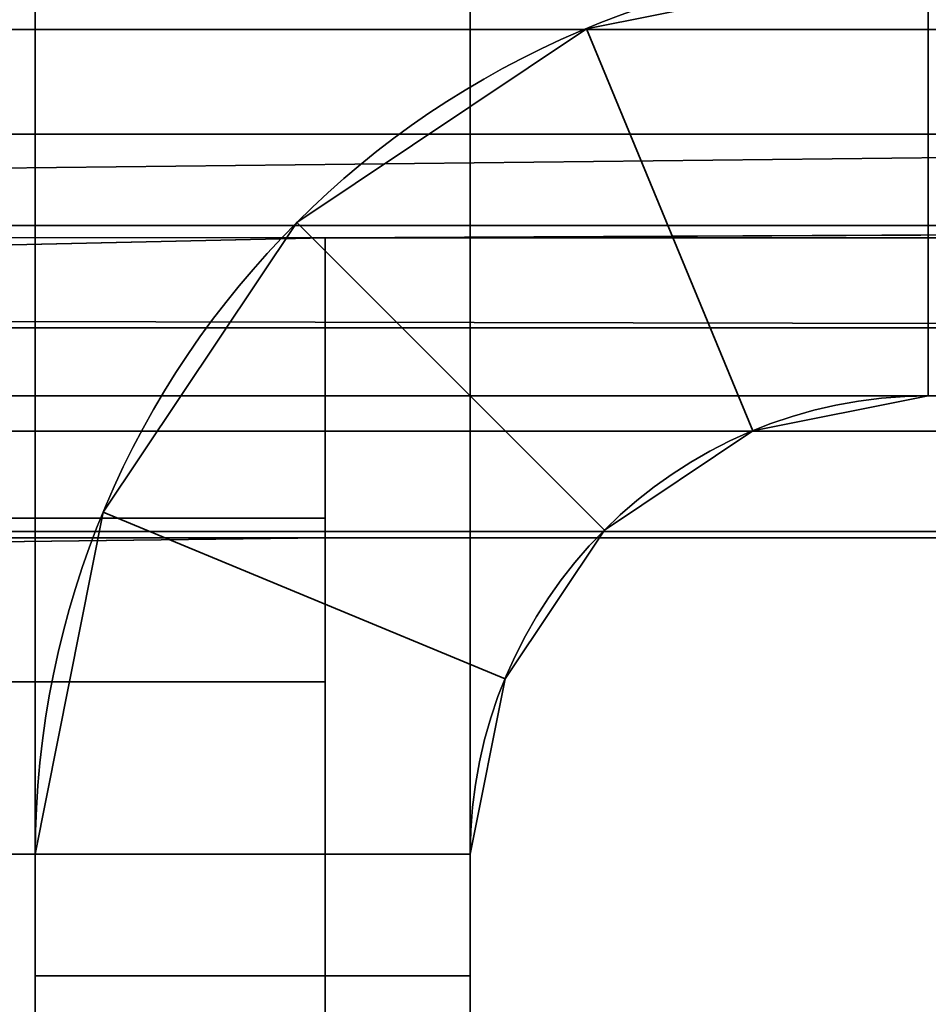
# Model space of a CAD drawing. Header units: millimetres. Extents: x -503 to 6703, y -110 to 249.
# Tile 880 of 1056: x 3401.45 to 3404.58, y 12.9 to 16.3. Entities that reach past the tile are written whole.
import ezdxf

# ---------------------------------------------------------------- set-up
doc = ezdxf.new("R2010")
doc.units = ezdxf.units.MM
doc.layers.add('151', color=7, linetype='Continuous', true_color=0xffffff)

# ---------------------------------------------------------------- blocks, each defined once
blk = doc.blocks.new('UG_SURFACE_003')
at = {"layer": '151', "color": 252, "linetype": 'Continuous', "lineweight": 35}
for points in [[(3602.5, -9.3, 2212.25), (3602.5, 230.4, 2212.25), (2397.5, 230.4, 2212.25), (2397.5, -9.3, 2212.25)], [(2547.4999, -9.3, 2062.2499), (2547.4999, 230.4, 2062.2499), (3452.5001, 230.4, 2062.2499), (3452.5001, -9.3, 2062.2499)]]:
    blk.add_3dface(points, dxfattribs=at)
blk = doc.blocks.new('UG_SURFACE_281')
at = {"layer": '151', "color": 41, "linetype": 'Continuous', "lineweight": 35}
for points in [[(3396.6501, 11.15, -5.75), (3396.6501, 229.15, -5.75), (3408.5, 229.15, -5.75), (3408.5, 203.3, -5.75)], [(3396.6501, 11.15, -5.75), (3408.5, 203.3, -5.75), (3401, 19.5, -5.75)]]:
    blk.add_3dface(points, dxfattribs=at)
blk = doc.blocks.new('UG_SURFACE_286')
at = {"layer": '151', "color": 252, "linetype": 'Continuous', "lineweight": 35}
for points in [[(2585.5, -26.22, 2021.75), (3414.5, -26.22, 2021.75), (3414.5, 62.62, 2021.75), (2585.5, 62.62, 2021.75)], [(2586.9999, -26.22, 2020.2501), (2586.9999, 62.62, 2020.2501), (3413.0001, 62.62, 2020.2501), (3413.0001, -26.22, 2020.2501)]]:
    blk.add_3dface(points, dxfattribs=at)
blk = doc.blocks.new('UG_SURFACE_304')
at = {"layer": '151', "color": 252, "linetype": 'Continuous', "lineweight": 35}
for points in [[(3360.6999, 15.9021, 2019.3479), (3411.9999, 15.9021, 2019.3479), (3411.9999, 16.9013, 2020.0155), (3360.6999, 16.9013, 2020.0155)], [(3360.6999, 16.5, 2011.8301), (3411.9999, 16.5, 2011.8301), (3411.9999, 16.2628, 2010.6447), (3360.6999, 16.2628, 2010.6447)], [(3360.6999, 16.2628, 2010.6447), (3411.9999, 16.2628, 2010.6447), (3411.9999, 15.5876, 2009.6419), (3360.6999, 15.5876, 2009.6419)], [(3411.9999, 15.9021, 2019.3479), (3360.6999, 15.9021, 2019.3479), (3360.6999, 15.3376, 2018.5719)], [(3360.6999, 15.3376, 2018.5719), (3411.9999, 15.2345, 2018.3487), (3411.9999, 15.9021, 2019.3479)], [(3360.6999, 15.5876, 2009.6419), (3411.9999, 15.5876, 2009.6419), (3402.4999, 15.5451, 2009.6006)], [(3402.4999, 15.5451, 2009.6006), (3360.6999, 14.5785, 2008.9762), (3360.6999, 15.5876, 2009.6419)], [(3411.9999, 15.5876, 2009.6419), (3411.9999, 15.5451, 2009.6006), (3402.4999, 15.5451, 2009.6006)], [(3402.4999, 15.5451, 2009.6006), (3402.4999, 14.5785, 2008.9762), (3360.6999, 14.5785, 2008.9762)], [(3402.4999, 14.5785, 2008.9762), (3402.4999, 15.5451, 2009.6006), (3402.4999, 14.5102, 2010.6864), (3402.4999, 14.0143, 2010.366)], [(3402.4999, 14.5102, 2010.6864), (3402.4999, 15.5451, 2009.6006), (3411.9999, 15.5451, 2009.6006), (3411.9999, 14.5102, 2010.6864)], [(3360.6999, 15.3376, 2018.5719), (3358.2001, 15.3376, 2018.5719), (3358.2001, 15.2345, 2018.3487), (3411.9999, 15.2345, 2018.3487)], [(3411.9999, 15.2345, 2018.3487), (3358.2001, 15.2345, 2018.3487), (3358.2001, 15, 2017.17), (3411.9999, 15, 2017.17)], [(3344.3, 15, 2015.1505), (3360.6999, 15, 2015.1505), (3411.9999, 15, 2017.17), (3358.2001, 15, 2017.17)], [(3360.6999, 15, 2015.1505), (3360.6999, 15, 2011.8301), (3411.9999, 15, 2011.8301), (3411.9999, 15, 2017.17)], [(3360.6999, 14.8783, 2011.2219), (3411.9999, 14.8783, 2011.2219), (3411.9999, 15, 2011.8301), (3360.6999, 15, 2011.8301)], [(3360.6999, 14.532, 2010.7076), (3411.9999, 14.532, 2010.7076), (3411.9999, 14.8783, 2011.2219), (3360.6999, 14.8783, 2011.2219)], [(3360.6999, 13.42, 2008.75), (3360.6999, 14.5785, 2008.9762), (3402.4999, 14.5785, 2008.9762), (3402.4999, 13.42, 2008.75)], [(3402.4999, 13.42, 2008.75), (3402.4999, 14.5785, 2008.9762), (3402.4999, 14.0143, 2010.366), (3402.4999, 13.42, 2010.2501)], [(3402.4999, 14.5102, 2010.6864), (3360.6999, 14.532, 2010.7076), (3360.6999, 14.0143, 2010.366)], [(3402.4999, 14.5102, 2010.6864), (3411.9999, 14.5102, 2010.6864), (3411.9999, 14.532, 2010.7076), (3360.6999, 14.532, 2010.7076)], [(3360.6999, 14.0143, 2010.366), (3402.4999, 14.0143, 2010.366), (3402.4999, 14.5102, 2010.6864)], [(3402.4999, 14.0143, 2010.366), (3360.6999, 14.0143, 2010.366), (3360.6999, 13.42, 2010.2501), (3402.4999, 13.42, 2010.2501)], [(3360.6999, 13, 2008.75), (3360.6999, 13.42, 2008.75), (3402.4999, 13.42, 2008.75), (3402.4999, 9.5, 2008.75)], [(3360.6999, 13.42, 2010.2501), (3360.6999, 13, 2010.2501), (3398, 5, 2010.2501), (3402.4999, 9.5, 2010.2501)], [(3402.4999, 9.5, 2010.2501), (3402.4999, 13.42, 2010.2501), (3360.6999, 13.42, 2010.2501)], [(3402.4999, 13.42, 2010.2501), (3402.4999, 9.5, 2010.2501), (3402.4999, 9.5, 2008.75), (3402.4999, 13.42, 2008.75)], [(2653.1999, 13, 2008.75), (2655.7, 13, 2008.75), (3402.4999, 9.5, 2008.75), (3398, 5, 2008.75)], [(2807.6334, 13, 2008.75), (3402.4999, 9.5, 2008.75), (2655.7, 13, 2008.75)], [(3402.4999, 9.5, 2008.75), (2807.6334, 13, 2008.75), (2810.1332, 13, 2008.75)], [(3402.4999, 9.5, 2008.75), (2810.1332, 13, 2008.75), (2821.5334, 13, 2008.75)], [(3402.4999, 9.5, 2008.75), (2821.5334, 13, 2008.75), (2824.0333, 13, 2008.75)], [(2824.0333, 13, 2008.75), (3175.9667, 13, 2008.75), (3402.4999, 9.5, 2008.75)], [(3402.4999, 9.5, 2008.75), (3175.9667, 13, 2008.75), (3178.4666, 13, 2008.75)], [(3402.4999, 9.5, 2008.75), (3178.4666, 13, 2008.75), (3189.8668, 13, 2008.75)], [(3402.4999, 9.5, 2008.75), (3189.8668, 13, 2008.75), (3192.3666, 13, 2008.75)], [(3192.3666, 13, 2008.75), (3344.3, 13, 2008.75), (3402.4999, 9.5, 2008.75)], [(3402.4999, 9.5, 2008.75), (3344.3, 13, 2008.75), (3346.8001, 13, 2008.75)], [(3346.8001, 13, 2008.75), (3358.2001, 13, 2008.75), (3402.4999, 9.5, 2008.75)], [(3358.2001, 13, 2008.75), (3360.6999, 13, 2008.75), (3402.4999, 9.5, 2008.75)]]:
    blk.add_3dface(points, dxfattribs=at)
blk = doc.blocks.new('UG_SURFACE_305')
at = {"layer": '151', "color": 252, "linetype": 'Continuous', "lineweight": 35}
for points in [[(3403.0001, 18, 62.55), (3403.0001, 13, 62.55), (3401.5, 13, 62.55), (3401.5, 18, 62.55)], [(3403.0001, 13, 73.95), (3403.0001, 18, 73.95), (3401.5, 18, 73.95), (3401.5, 13, 73.95)], [(3403.0001, 18, 1933.9499), (3401.5, 18, 1933.9499), (3401.5, 13, 1933.9499), (3403.0001, 13, 1933.9499)], [(3401.5, 18, 1922.55), (3403.0001, 18, 1922.55), (3403.0001, 13, 1922.55), (3401.5, 13, 1922.55)], [(3403.0001, 18, 1623.95), (3401.5, 18, 1623.95), (3401.5, 13, 1623.95), (3403.0001, 13, 1623.95)], [(3403.0001, 18, 1612.55), (3403.0001, 13, 1612.55), (3401.5, 13, 1612.55), (3401.5, 18, 1612.55)], [(3403.0001, 13, 1313.9499), (3403.0001, 18, 1313.9499), (3401.5, 18, 1313.9499), (3401.5, 13, 1313.9499)], [(3403.0001, 18, 1302.55), (3403.0001, 13, 1302.55), (3401.5, 13, 1302.55), (3401.5, 18, 1302.55)], [(3403.0001, 18, 1003.95), (3401.5, 18, 1003.95), (3401.5, 13, 1003.95), (3403.0001, 13, 1003.95)], [(3403.0001, 18, 992.55), (3403.0001, 13, 992.55), (3401.5, 13, 992.55), (3401.5, 18, 992.55)], [(3403.0001, 13, 693.95), (3403.0001, 18, 693.95), (3401.5, 18, 693.95), (3401.5, 13, 693.95)], [(3403.0001, 18, 682.55), (3403.0001, 13, 682.55), (3401.5, 13, 682.55), (3401.5, 18, 682.55)], [(3403.0001, 18, 372.55), (3403.0001, 13, 372.55), (3401.5, 13, 372.55), (3401.5, 18, 372.55)], [(3401.5, 13, 73.95), (3401.5, 18, 62.55), (3401.5, 13, 62.55)], [(3401.5, 13, 73.95), (3401.5, 18, 73.95), (3401.5, 18, 62.55)], [(3401.5, 13, 383.95), (3401.5, 18, 372.55), (3401.5, 13, 372.55)], [(3401.5, 13, 383.95), (3401.5, 18, 383.95), (3401.5, 18, 372.55)], [(3401.5, 13, 693.95), (3401.5, 18, 682.55), (3401.5, 13, 682.55)], [(3401.5, 13, 693.95), (3401.5, 18, 693.95), (3401.5, 18, 682.55)], [(3401.5, 13, 1003.95), (3401.5, 18, 992.55), (3401.5, 13, 992.55)], [(3401.5, 13, 1003.95), (3401.5, 18, 1003.95), (3401.5, 18, 992.55)], [(3401.5, 13, 1313.9499), (3401.5, 18, 1313.9499), (3401.5, 18, 1302.55), (3401.5, 13, 1302.55)], [(3401.5, 13, 1623.95), (3401.5, 18, 1612.55), (3401.5, 13, 1612.55)], [(3401.5, 13, 1623.95), (3401.5, 18, 1623.95), (3401.5, 18, 1612.55)], [(3401.5, 13, 1933.9499), (3401.5, 18, 1933.9499), (3401.5, 18, 1922.55), (3401.5, 13, 1922.55)], [(3403.0001, 18, 383.95), (3401.5, 18, 383.95), (3401.5, 13, 383.95), (3403.0001, 13, 383.95)], [(3403.0001, 13, 1922.55), (3403.0001, 18, 1933.9499), (3403.0001, 13, 1933.9499)], [(3403.0001, 13, 1922.55), (3403.0001, 18, 1922.55), (3403.0001, 18, 1933.9499)], [(3403.0001, 13, 682.55), (3403.0001, 18, 682.55), (3403.0001, 18, 693.95), (3403.0001, 13, 693.95)], [(3403.0001, 13, 1612.55), (3403.0001, 18, 1623.95), (3403.0001, 13, 1623.95)], [(3403.0001, 13, 1612.55), (3403.0001, 18, 1612.55), (3403.0001, 18, 1623.95)], [(3403.0001, 13, 372.55), (3403.0001, 18, 383.95), (3403.0001, 13, 383.95)], [(3403.0001, 13, 372.55), (3403.0001, 18, 372.55), (3403.0001, 18, 383.95)], [(3403.0001, 13, 1302.55), (3403.0001, 18, 1313.9499), (3403.0001, 13, 1313.9499)], [(3403.0001, 13, 1302.55), (3403.0001, 18, 1302.55), (3403.0001, 18, 1313.9499)], [(3403.0001, 13, 62.55), (3403.0001, 18, 73.95), (3403.0001, 13, 73.95)], [(3403.0001, 13, 62.55), (3403.0001, 18, 62.55), (3403.0001, 18, 73.95)], [(3403.0001, 13, 992.55), (3403.0001, 18, 992.55), (3403.0001, 18, 1003.95), (3403.0001, 13, 1003.95)], [(3404.5801, 16.5, 2006.2499), (3403.4014, 16.2655, 2006.2499), (3403.9752, 14.8797, 2006.2499), (3404.5801, 15, 2006.2499)], [(3404.5801, 16.5, 2006.2499), (3404.5801, 16.5, 1936.45), (3403.4014, 16.2655, 1936.45), (3403.4014, 16.2655, 2006.2499)], [(3404.5801, 15, -5.75), (3403.9752, 14.8797, -5.75), (3403.4014, 16.2655, -5.75), (3404.5801, 16.5, -5.75)], [(3404.5801, 16.5, 60.05), (3404.5801, 16.5, -5.75), (3403.4014, 16.2655, -5.75), (3403.4014, 16.2655, 60.05)], [(3404.5801, 16.5, 60.05), (3403.4014, 16.2655, 60.05), (3403.9752, 14.8797, 60.05), (3404.5801, 15, 60.05)], [(3404.5801, 15, 1936.45), (3403.9752, 14.8797, 1936.45), (3403.4014, 16.2655, 1936.45), (3404.5801, 16.5, 1936.45)], [(3404.5801, 16.5, 1920.05), (3403.4014, 16.2655, 1920.05), (3403.9752, 14.8797, 1920.05), (3404.5801, 15, 1920.05)], [(3404.5801, 16.5, 1920.05), (3404.5801, 16.5, 1626.4499), (3403.4014, 16.2655, 1626.4499), (3403.4014, 16.2655, 1920.05)], [(3404.5801, 15, 1626.4499), (3403.9752, 14.8797, 1626.4499), (3403.4014, 16.2655, 1626.4499), (3404.5801, 16.5, 1626.4499)], [(3404.5801, 16.5, 1610.05), (3403.4014, 16.2655, 1610.05), (3403.9752, 14.8797, 1610.05), (3404.5801, 15, 1610.05)], [(3404.5801, 16.5, 1610.05), (3404.5801, 16.5, 1316.45), (3403.4014, 16.2655, 1316.45), (3403.4014, 16.2655, 1610.05)], [(3404.5801, 15, 1316.45), (3403.9752, 14.8797, 1316.45), (3403.4014, 16.2655, 1316.45), (3404.5801, 16.5, 1316.45)], [(3404.5801, 16.5, 1300.05), (3403.4014, 16.2655, 1300.05), (3403.9752, 14.8797, 1300.05), (3404.5801, 15, 1300.05)], [(3404.5801, 16.5, 1300.05), (3404.5801, 16.5, 1006.4501), (3403.4014, 16.2655, 1006.4501), (3403.4014, 16.2655, 1300.05)], [(3404.5801, 15, 1006.4501), (3403.9752, 14.8797, 1006.4501), (3403.4014, 16.2655, 1006.4501), (3404.5801, 16.5, 1006.4501)], [(3404.5801, 16.5, 990.05), (3403.4014, 16.2655, 990.05), (3403.9752, 14.8797, 990.05), (3404.5801, 15, 990.05)], [(3404.5801, 16.5, 990.05), (3404.5801, 16.5, 696.45), (3403.4014, 16.2655, 696.45), (3403.4014, 16.2655, 990.05)], [(3404.5801, 15, 696.45), (3403.9752, 14.8797, 696.45), (3403.4014, 16.2655, 696.45), (3404.5801, 16.5, 696.45)], [(3404.5801, 16.5, 680.05), (3403.4014, 16.2655, 680.05), (3403.9752, 14.8797, 680.05), (3404.5801, 15, 680.05)], [(3404.5801, 16.5, 680.05), (3404.5801, 16.5, 386.45), (3403.4014, 16.2655, 386.45), (3403.4014, 16.2655, 680.05)], [(3404.5801, 15, 386.45), (3403.9752, 14.8797, 386.45), (3403.4014, 16.2655, 386.45), (3404.5801, 16.5, 386.45)], [(3404.5801, 16.5, 370.05), (3404.5801, 16.5, 76.45), (3403.4014, 16.2655, 76.45), (3403.4014, 16.2655, 370.05)], [(3404.5801, 15, 76.45), (3403.9752, 14.8797, 76.45), (3403.4014, 16.2655, 76.45), (3404.5801, 16.5, 76.45)], [(3404.5801, 16.5, 370.05), (3403.4014, 16.2655, 370.05), (3403.9752, 14.8797, 370.05), (3404.5801, 15, 370.05)], [(3403.4014, 16.2655, 2006.2499), (3402.4022, 15.5979, 2006.2499), (3403.4629, 14.5372, 2006.2499), (3403.9752, 14.8797, 2006.2499)], [(3403.4014, 16.2655, 2006.2499), (3403.4014, 16.2655, 1936.45), (3402.4022, 15.5979, 1936.45), (3402.4022, 15.5979, 2006.2499)], [(3403.9752, 14.8797, -5.75), (3403.4629, 14.5372, -5.75), (3402.4022, 15.5979, -5.75), (3403.4014, 16.2655, -5.75)], [(3403.4014, 16.2655, 60.05), (3403.4014, 16.2655, -5.75), (3402.4022, 15.5979, -5.75), (3402.4022, 15.5979, 60.05)], [(3403.4014, 16.2655, 60.05), (3402.4022, 15.5979, 60.05), (3403.4629, 14.5372, 60.05), (3403.9752, 14.8797, 60.05)], [(3403.9752, 14.8797, 1936.45), (3403.4629, 14.5372, 1936.45), (3402.4022, 15.5979, 1936.45), (3403.4014, 16.2655, 1936.45)], [(3403.4014, 16.2655, 1920.05), (3402.4022, 15.5979, 1920.05), (3403.4629, 14.5372, 1920.05), (3403.9752, 14.8797, 1920.05)], [(3403.4014, 16.2655, 1920.05), (3403.4014, 16.2655, 1626.4499), (3402.4022, 15.5979, 1626.4499), (3402.4022, 15.5979, 1920.05)], [(3403.9752, 14.8797, 1626.4499), (3403.4629, 14.5372, 1626.4499), (3402.4022, 15.5979, 1626.4499), (3403.4014, 16.2655, 1626.4499)], [(3403.4014, 16.2655, 1610.05), (3402.4022, 15.5979, 1610.05), (3403.4629, 14.5372, 1610.05), (3403.9752, 14.8797, 1610.05)], [(3403.4014, 16.2655, 1610.05), (3403.4014, 16.2655, 1316.45), (3402.4022, 15.5979, 1316.45), (3402.4022, 15.5979, 1610.05)], [(3403.9752, 14.8797, 1316.45), (3403.4629, 14.5372, 1316.45), (3402.4022, 15.5979, 1316.45), (3403.4014, 16.2655, 1316.45)], [(3403.4014, 16.2655, 1300.05), (3402.4022, 15.5979, 1300.05), (3403.4629, 14.5372, 1300.05), (3403.9752, 14.8797, 1300.05)], [(3403.4014, 16.2655, 1300.05), (3403.4014, 16.2655, 1006.4501), (3402.4022, 15.5979, 1006.4501), (3402.4022, 15.5979, 1300.05)], [(3403.9752, 14.8797, 1006.4501), (3403.4629, 14.5372, 1006.4501), (3402.4022, 15.5979, 1006.4501), (3403.4014, 16.2655, 1006.4501)], [(3403.4014, 16.2655, 990.05), (3402.4022, 15.5979, 990.05), (3403.4629, 14.5372, 990.05), (3403.9752, 14.8797, 990.05)], [(3403.4014, 16.2655, 990.05), (3403.4014, 16.2655, 696.45), (3402.4022, 15.5979, 696.45), (3402.4022, 15.5979, 990.05)], [(3403.9752, 14.8797, 696.45), (3403.4629, 14.5372, 696.45), (3402.4022, 15.5979, 696.45), (3403.4014, 16.2655, 696.45)], [(3403.4014, 16.2655, 680.05), (3402.4022, 15.5979, 680.05), (3403.4629, 14.5372, 680.05), (3403.9752, 14.8797, 680.05)], [(3403.4014, 16.2655, 680.05), (3403.4014, 16.2655, 386.45), (3402.4022, 15.5979, 386.45), (3402.4022, 15.5979, 680.05)], [(3403.9752, 14.8797, 386.45), (3403.4629, 14.5372, 386.45), (3402.4022, 15.5979, 386.45), (3403.4014, 16.2655, 386.45)], [(3403.4014, 16.2655, 370.05), (3403.4014, 16.2655, 76.45), (3402.4022, 15.5979, 76.45), (3402.4022, 15.5979, 370.05)], [(3403.9752, 14.8797, 76.45), (3403.4629, 14.5372, 76.45), (3402.4022, 15.5979, 76.45), (3403.4014, 16.2655, 76.45)], [(3403.4014, 16.2655, 370.05), (3402.4022, 15.5979, 370.05), (3403.4629, 14.5372, 370.05), (3403.9752, 14.8797, 370.05)], [(3403.1203, 14.0246, 2006.2499), (3403.4629, 14.5372, 2006.2499), (3402.4022, 15.5979, 2006.2499), (3401.7344, 14.5987, 2006.2499)], [(3402.4022, 15.5979, 2006.2499), (3402.4022, 15.5979, 1936.45), (3401.7344, 14.5987, 1936.45), (3401.7344, 14.5987, 2006.2499)], [(3401.7344, 14.5987, -5.75), (3402.4022, 15.5979, -5.75), (3403.4629, 14.5372, -5.75), (3403.1203, 14.0246, -5.75)], [(3402.4022, 15.5979, 60.05), (3402.4022, 15.5979, -5.75), (3401.7344, 14.5987, -5.75), (3401.7344, 14.5987, 60.05)], [(3403.1203, 14.0246, 60.05), (3403.4629, 14.5372, 60.05), (3402.4022, 15.5979, 60.05), (3401.7344, 14.5987, 60.05)], [(3401.7344, 14.5987, 1936.45), (3402.4022, 15.5979, 1936.45), (3403.4629, 14.5372, 1936.45), (3403.1203, 14.0246, 1936.45)], [(3403.1203, 14.0246, 1920.05), (3403.4629, 14.5372, 1920.05), (3402.4022, 15.5979, 1920.05), (3401.7344, 14.5987, 1920.05)], [(3402.4022, 15.5979, 1920.05), (3402.4022, 15.5979, 1626.4499), (3401.7344, 14.5987, 1626.4499), (3401.7344, 14.5987, 1920.05)], [(3401.7344, 14.5987, 1626.4499), (3402.4022, 15.5979, 1626.4499), (3403.4629, 14.5372, 1626.4499), (3403.1203, 14.0246, 1626.4499)], [(3403.1203, 14.0246, 1610.05), (3403.4629, 14.5372, 1610.05), (3402.4022, 15.5979, 1610.05), (3401.7344, 14.5987, 1610.05)], [(3402.4022, 15.5979, 1610.05), (3402.4022, 15.5979, 1316.45), (3401.7344, 14.5987, 1316.45), (3401.7344, 14.5987, 1610.05)], [(3401.7344, 14.5987, 1316.45), (3402.4022, 15.5979, 1316.45), (3403.4629, 14.5372, 1316.45), (3403.1203, 14.0246, 1316.45)], [(3403.1203, 14.0246, 1300.05), (3403.4629, 14.5372, 1300.05), (3402.4022, 15.5979, 1300.05), (3401.7344, 14.5987, 1300.05)], [(3402.4022, 15.5979, 1300.05), (3402.4022, 15.5979, 1006.4501), (3401.7344, 14.5987, 1006.4501), (3401.7344, 14.5987, 1300.05)], [(3401.7344, 14.5987, 1006.4501), (3402.4022, 15.5979, 1006.4501), (3403.4629, 14.5372, 1006.4501), (3403.1203, 14.0246, 1006.4501)], [(3403.1203, 14.0246, 990.05), (3403.4629, 14.5372, 990.05), (3402.4022, 15.5979, 990.05), (3401.7344, 14.5987, 990.05)], [(3402.4022, 15.5979, 990.05), (3402.4022, 15.5979, 696.45), (3401.7344, 14.5987, 696.45), (3401.7344, 14.5987, 990.05)], [(3401.7344, 14.5987, 696.45), (3402.4022, 15.5979, 696.45), (3403.4629, 14.5372, 696.45), (3403.1203, 14.0246, 696.45)], [(3403.1203, 14.0246, 680.05), (3403.4629, 14.5372, 680.05), (3402.4022, 15.5979, 680.05), (3401.7344, 14.5987, 680.05)], [(3402.4022, 15.5979, 680.05), (3402.4022, 15.5979, 386.45), (3401.7344, 14.5987, 386.45), (3401.7344, 14.5987, 680.05)], [(3401.7344, 14.5987, 386.45), (3402.4022, 15.5979, 386.45), (3403.4629, 14.5372, 386.45), (3403.1203, 14.0246, 386.45)], [(3402.4022, 15.5979, 370.05), (3402.4022, 15.5979, 76.45), (3401.7344, 14.5987, 76.45), (3401.7344, 14.5987, 370.05)], [(3401.7344, 14.5987, 76.45), (3402.4022, 15.5979, 76.45), (3403.4629, 14.5372, 76.45), (3403.1203, 14.0246, 76.45)], [(3403.1203, 14.0246, 370.05), (3403.4629, 14.5372, 370.05), (3402.4022, 15.5979, 370.05), (3401.7344, 14.5987, 370.05)], [(3403.9752, 14.8797, 2006.2499), (3403.9752, 14.8797, 1936.45), (3404.5801, 15, 1936.45), (3404.5801, 15, 2006.2499)], [(3403.9752, 14.8797, 60.05), (3403.9752, 14.8797, -5.75), (3404.5801, 15, -5.75), (3404.5801, 15, 60.05)], [(3403.9752, 14.8797, 1920.05), (3403.9752, 14.8797, 1626.4499), (3404.5801, 15, 1626.4499), (3404.5801, 15, 1920.05)], [(3403.9752, 14.8797, 1610.05), (3403.9752, 14.8797, 1316.45), (3404.5801, 15, 1316.45), (3404.5801, 15, 1610.05)], [(3403.9752, 14.8797, 1300.05), (3403.9752, 14.8797, 1006.4501), (3404.5801, 15, 1006.4501), (3404.5801, 15, 1300.05)], [(3403.9752, 14.8797, 990.05), (3403.9752, 14.8797, 696.45), (3404.5801, 15, 696.45), (3404.5801, 15, 990.05)], [(3403.9752, 14.8797, 680.05), (3403.9752, 14.8797, 386.45), (3404.5801, 15, 386.45), (3404.5801, 15, 680.05)], [(3403.9752, 14.8797, 370.05), (3403.9752, 14.8797, 76.45), (3404.5801, 15, 76.45), (3404.5801, 15, 370.05)], [(3403.4629, 14.5372, 2006.2499), (3403.4629, 14.5372, 1936.45), (3403.9752, 14.8797, 1936.45), (3403.9752, 14.8797, 2006.2499)], [(3403.4629, 14.5372, 60.05), (3403.4629, 14.5372, -5.75), (3403.9752, 14.8797, -5.75), (3403.9752, 14.8797, 60.05)], [(3403.4629, 14.5372, 1920.05), (3403.4629, 14.5372, 1626.4499), (3403.9752, 14.8797, 1626.4499), (3403.9752, 14.8797, 1920.05)], [(3403.4629, 14.5372, 1610.05), (3403.4629, 14.5372, 1316.45), (3403.9752, 14.8797, 1316.45), (3403.9752, 14.8797, 1610.05)], [(3403.4629, 14.5372, 1300.05), (3403.4629, 14.5372, 1006.4501), (3403.9752, 14.8797, 1006.4501), (3403.9752, 14.8797, 1300.05)], [(3403.4629, 14.5372, 990.05), (3403.4629, 14.5372, 696.45), (3403.9752, 14.8797, 696.45), (3403.9752, 14.8797, 990.05)], [(3403.4629, 14.5372, 680.05), (3403.4629, 14.5372, 386.45), (3403.9752, 14.8797, 386.45), (3403.9752, 14.8797, 680.05)], [(3403.4629, 14.5372, 370.05), (3403.4629, 14.5372, 76.45), (3403.9752, 14.8797, 76.45), (3403.9752, 14.8797, 370.05)], [(3403.0001, 13.42, 2006.2499), (3403.1203, 14.0246, 2006.2499), (3401.7344, 14.5987, 2006.2499), (3401.5, 13.42, 2006.2499)], [(3401.7344, 14.5987, 2006.2499), (3401.7344, 14.5987, 1936.45), (3401.5, 13.42, 1936.45), (3401.5, 13.42, 2006.2499)], [(3401.5, 13.42, -5.75), (3401.7344, 14.5987, -5.75), (3403.1203, 14.0246, -5.75), (3403.0001, 13.42, -5.75)], [(3401.7344, 14.5987, 60.05), (3401.7344, 14.5987, -5.75), (3401.5, 13.42, -5.75), (3401.5, 13.42, 60.05)], [(3403.0001, 13.42, 60.05), (3403.1203, 14.0246, 60.05), (3401.7344, 14.5987, 60.05), (3401.5, 13.42, 60.05)], [(3401.5, 13.42, 1936.45), (3401.7344, 14.5987, 1936.45), (3403.1203, 14.0246, 1936.45), (3403.0001, 13.42, 1936.45)], [(3403.0001, 13.42, 1920.05), (3403.1203, 14.0246, 1920.05), (3401.7344, 14.5987, 1920.05), (3401.5, 13.42, 1920.05)], [(3401.7344, 14.5987, 1920.05), (3401.7344, 14.5987, 1626.4499), (3401.5, 13.42, 1626.4499), (3401.5, 13.42, 1920.05)], [(3401.5, 13.42, 1626.4499), (3401.7344, 14.5987, 1626.4499), (3403.1203, 14.0246, 1626.4499), (3403.0001, 13.42, 1626.4499)], [(3403.0001, 13.42, 1610.05), (3403.1203, 14.0246, 1610.05), (3401.7344, 14.5987, 1610.05), (3401.5, 13.42, 1610.05)], [(3401.7344, 14.5987, 1610.05), (3401.7344, 14.5987, 1316.45), (3401.5, 13.42, 1316.45), (3401.5, 13.42, 1610.05)], [(3401.5, 13.42, 1316.45), (3401.7344, 14.5987, 1316.45), (3403.1203, 14.0246, 1316.45), (3403.0001, 13.42, 1316.45)], [(3403.0001, 13.42, 1300.05), (3403.1203, 14.0246, 1300.05), (3401.7344, 14.5987, 1300.05), (3401.5, 13.42, 1300.05)], [(3401.7344, 14.5987, 1300.05), (3401.7344, 14.5987, 1006.4501), (3401.5, 13.42, 1006.4501), (3401.5, 13.42, 1300.05)], [(3401.5, 13.42, 1006.4501), (3401.7344, 14.5987, 1006.4501), (3403.1203, 14.0246, 1006.4501), (3403.0001, 13.42, 1006.4501)], [(3403.0001, 13.42, 990.05), (3403.1203, 14.0246, 990.05), (3401.7344, 14.5987, 990.05), (3401.5, 13.42, 990.05)], [(3401.7344, 14.5987, 990.05), (3401.7344, 14.5987, 696.45), (3401.5, 13.42, 696.45), (3401.5, 13.42, 990.05)], [(3401.5, 13.42, 696.45), (3401.7344, 14.5987, 696.45), (3403.1203, 14.0246, 696.45), (3403.0001, 13.42, 696.45)], [(3403.0001, 13.42, 680.05), (3403.1203, 14.0246, 680.05), (3401.7344, 14.5987, 680.05), (3401.5, 13.42, 680.05)], [(3401.7344, 14.5987, 680.05), (3401.7344, 14.5987, 386.45), (3401.5, 13.42, 386.45), (3401.5, 13.42, 680.05)], [(3401.5, 13.42, 386.45), (3401.7344, 14.5987, 386.45), (3403.1203, 14.0246, 386.45), (3403.0001, 13.42, 386.45)], [(3401.7344, 14.5987, 370.05), (3401.7344, 14.5987, 76.45), (3401.5, 13.42, 76.45), (3401.5, 13.42, 370.05)], [(3401.5, 13.42, 76.45), (3401.7344, 14.5987, 76.45), (3403.1203, 14.0246, 76.45), (3403.0001, 13.42, 76.45)], [(3403.0001, 13.42, 370.05), (3403.1203, 14.0246, 370.05), (3401.7344, 14.5987, 370.05), (3401.5, 13.42, 370.05)], [(3403.1203, 14.0246, 2006.2499), (3403.1203, 14.0246, 1936.45), (3403.4629, 14.5372, 1936.45), (3403.4629, 14.5372, 2006.2499)], [(3403.1203, 14.0246, 60.05), (3403.1203, 14.0246, -5.75), (3403.4629, 14.5372, -5.75), (3403.4629, 14.5372, 60.05)], [(3403.1203, 14.0246, 1920.05), (3403.1203, 14.0246, 1626.4499), (3403.4629, 14.5372, 1626.4499), (3403.4629, 14.5372, 1920.05)], [(3403.1203, 14.0246, 1610.05), (3403.1203, 14.0246, 1316.45), (3403.4629, 14.5372, 1316.45), (3403.4629, 14.5372, 1610.05)], [(3403.1203, 14.0246, 1300.05), (3403.1203, 14.0246, 1006.4501), (3403.4629, 14.5372, 1006.4501), (3403.4629, 14.5372, 1300.05)], [(3403.1203, 14.0246, 990.05), (3403.1203, 14.0246, 696.45), (3403.4629, 14.5372, 696.45), (3403.4629, 14.5372, 990.05)], [(3403.1203, 14.0246, 680.05), (3403.1203, 14.0246, 386.45), (3403.4629, 14.5372, 386.45), (3403.4629, 14.5372, 680.05)], [(3403.1203, 14.0246, 370.05), (3403.1203, 14.0246, 76.45), (3403.4629, 14.5372, 76.45), (3403.4629, 14.5372, 370.05)], [(3403.0001, 13.42, 2006.2499), (3403.0001, 13.42, 1936.45), (3403.1203, 14.0246, 1936.45), (3403.1203, 14.0246, 2006.2499)], [(3403.0001, 13.42, 60.05), (3403.0001, 13.42, -5.75), (3403.1203, 14.0246, -5.75), (3403.1203, 14.0246, 60.05)], [(3403.0001, 13.42, 1920.05), (3403.0001, 13.42, 1626.4499), (3403.1203, 14.0246, 1626.4499), (3403.1203, 14.0246, 1920.05)], [(3403.0001, 13.42, 1610.05), (3403.0001, 13.42, 1316.45), (3403.1203, 14.0246, 1316.45), (3403.1203, 14.0246, 1610.05)], [(3403.0001, 13.42, 1300.05), (3403.0001, 13.42, 1006.4501), (3403.1203, 14.0246, 1006.4501), (3403.1203, 14.0246, 1300.05)], [(3403.0001, 13.42, 990.05), (3403.0001, 13.42, 696.45), (3403.1203, 14.0246, 696.45), (3403.1203, 14.0246, 990.05)], [(3403.0001, 13.42, 680.05), (3403.0001, 13.42, 386.45), (3403.1203, 14.0246, 386.45), (3403.1203, 14.0246, 680.05)], [(3403.0001, 13.42, 370.05), (3403.0001, 13.42, 76.45), (3403.1203, 14.0246, 76.45), (3403.1203, 14.0246, 370.05)], [(3401.5, 13.42, 2006.2499), (3401.5, 5, 2006.2499), (3403.0001, 5, 2006.2499), (3403.0001, 13.42, 2006.2499)], [(3403.0001, 13.42, -5.75), (3403.0001, 5, -5.75), (3401.5, 5, -5.75), (3401.5, 13.42, -5.75)], [(3401.5, 13.42, 60.05), (3401.5, 13, 60.05), (3403.0001, 13, 60.05), (3403.0001, 13.42, 60.05)], [(3403.0001, 13.42, 1936.45), (3403.0001, 13, 1936.45), (3401.5, 13, 1936.45), (3401.5, 13.42, 1936.45)], [(3401.5, 13.42, 1920.05), (3401.5, 13, 1920.05), (3403.0001, 13, 1920.05), (3403.0001, 13.42, 1920.05)], [(3403.0001, 13.42, 1626.4499), (3403.0001, 13, 1626.4499), (3401.5, 13, 1626.4499), (3401.5, 13.42, 1626.4499)], [(3401.5, 13.42, 1610.05), (3401.5, 13, 1610.05), (3403.0001, 13, 1610.05), (3403.0001, 13.42, 1610.05)], [(3403.0001, 13.42, 1316.45), (3403.0001, 13, 1316.45), (3401.5, 13, 1316.45), (3401.5, 13.42, 1316.45)], [(3401.5, 13.42, 1300.05), (3401.5, 13, 1300.05), (3403.0001, 13, 1300.05), (3403.0001, 13.42, 1300.05)], [(3403.0001, 13.42, 1006.4501), (3403.0001, 13, 1006.4501), (3401.5, 13, 1006.4501), (3401.5, 13.42, 1006.4501)], [(3401.5, 13.42, 990.05), (3401.5, 13, 990.05), (3403.0001, 13, 990.05), (3403.0001, 13.42, 990.05)], [(3403.0001, 13.42, 696.45), (3403.0001, 13, 696.45), (3401.5, 13, 696.45), (3401.5, 13.42, 696.45)], [(3401.5, 13.42, 680.05), (3401.5, 13, 680.05), (3403.0001, 13, 680.05), (3403.0001, 13.42, 680.05)], [(3403.0001, 13.42, 386.45), (3403.0001, 13, 386.45), (3401.5, 13, 386.45), (3401.5, 13.42, 386.45)], [(3403.0001, 13.42, 76.45), (3403.0001, 13, 76.45), (3401.5, 13, 76.45), (3401.5, 13.42, 76.45)], [(3401.5, 13.42, 370.05), (3401.5, 13, 370.05), (3403.0001, 13, 370.05), (3403.0001, 13.42, 370.05)], [(3401.5, 13, 60.05), (3401.5, 13.42, 60.05), (3401.5, 13.42, -5.75), (3401.5, 5, -5.75)], [(3401.5, 13, 370.05), (3401.5, 13.42, 76.45), (3401.5, 13, 76.45)], [(3401.5, 13, 370.05), (3401.5, 13.42, 370.05), (3401.5, 13.42, 76.45)], [(3401.5, 13, 680.05), (3401.5, 13.42, 386.45), (3401.5, 13, 386.45)], [(3401.5, 13, 680.05), (3401.5, 13.42, 680.05), (3401.5, 13.42, 386.45)], [(3401.5, 13, 990.05), (3401.5, 13.42, 696.45), (3401.5, 13, 696.45)], [(3401.5, 13, 1300.05), (3401.5, 13.42, 1006.4501), (3401.5, 13, 1006.4501)], [(3401.5, 13, 990.05), (3401.5, 13.42, 990.05), (3401.5, 13.42, 696.45)], [(3401.5, 13, 1300.05), (3401.5, 13.42, 1300.05), (3401.5, 13.42, 1006.4501)], [(3401.5, 13, 1610.05), (3401.5, 13.42, 1316.45), (3401.5, 5, 2006.2499)], [(3401.5, 13.42, 1316.45), (3401.5, 13, 1316.45), (3401.5, 5, 2006.2499)], [(3401.5, 13, 1610.05), (3401.5, 13.42, 1610.05), (3401.5, 13.42, 1316.45)], [(3401.5, 13, 1920.05), (3401.5, 13.42, 1626.4499), (3401.5, 5, 2006.2499)], [(3401.5, 13.42, 1626.4499), (3401.5, 13, 1626.4499), (3401.5, 5, 2006.2499)], [(3401.5, 13, 1920.05), (3401.5, 13.42, 1920.05), (3401.5, 13.42, 1626.4499)], [(3401.5, 5, 2006.2499), (3401.5, 13.42, 2006.2499), (3401.5, 13.42, 1936.45), (3401.5, 13, 1936.45)], [(3403.0001, 13, 696.45), (3403.0001, 13.42, 990.05), (3403.0001, 13, 990.05)], [(3403.0001, 13, 696.45), (3403.0001, 13.42, 696.45), (3403.0001, 13.42, 990.05)], [(3403.0001, 13, 1936.45), (3403.0001, 13.42, 1936.45), (3403.0001, 13.42, 2006.2499), (3403.0001, 5, 2006.2499)], [(3403.0001, 13, 1626.4499), (3403.0001, 13.42, 1920.05), (3403.0001, 13, 1920.05)], [(3403.0001, 13, 386.45), (3403.0001, 13.42, 680.05), (3403.0001, 5, -5.75)], [(3403.0001, 13.42, 680.05), (3403.0001, 13, 680.05), (3403.0001, 5, -5.75)], [(3403.0001, 13, 1626.4499), (3403.0001, 13.42, 1626.4499), (3403.0001, 13.42, 1920.05)], [(3403.0001, 13, 1316.45), (3403.0001, 13.42, 1610.05), (3403.0001, 13, 1610.05)], [(3403.0001, 13, 386.45), (3403.0001, 13.42, 386.45), (3403.0001, 13.42, 680.05)], [(3403.0001, 13, 1006.4501), (3403.0001, 13.42, 1300.05), (3403.0001, 13, 1300.05)], [(3403.0001, 13, 76.45), (3403.0001, 13.42, 370.05), (3403.0001, 5, -5.75)], [(3403.0001, 13.42, 370.05), (3403.0001, 13, 370.05), (3403.0001, 5, -5.75)], [(3403.0001, 13, 1316.45), (3403.0001, 13.42, 1316.45), (3403.0001, 13.42, 1610.05)], [(3403.0001, 13, 76.45), (3403.0001, 13.42, 76.45), (3403.0001, 13.42, 370.05)], [(3403.0001, 13, 1006.4501), (3403.0001, 13.42, 1006.4501), (3403.0001, 13.42, 1300.05)], [(3403.0001, 5, -5.75), (3403.0001, 13.42, -5.75), (3403.0001, 13.42, 60.05), (3403.0001, 13, 60.05)], [(3401.5, 13, 60.05), (3401.5, 13, 62.55), (3403.0001, 13, 62.55), (3403.0001, 13, 60.05)], [(3401.5, 13, 73.95), (3401.5, 13, 76.45), (3403.0001, 13, 76.45), (3403.0001, 13, 73.95)], [(3401.5, 13, 1933.9499), (3401.5, 13, 1936.45), (3403.0001, 13, 1936.45), (3403.0001, 13, 1933.9499)], [(3401.5, 13, 1920.05), (3401.5, 13, 1922.55), (3403.0001, 13, 1922.55), (3403.0001, 13, 1920.05)], [(3401.5, 13, 1623.95), (3401.5, 13, 1626.4499), (3403.0001, 13, 1626.4499), (3403.0001, 13, 1623.95)], [(3401.5, 13, 1610.05), (3401.5, 13, 1612.55), (3403.0001, 13, 1612.55), (3403.0001, 13, 1610.05)], [(3401.5, 13, 1313.9499), (3401.5, 13, 1316.45), (3403.0001, 13, 1316.45), (3403.0001, 13, 1313.9499)], [(3401.5, 13, 1300.05), (3401.5, 13, 1302.55), (3403.0001, 13, 1302.55), (3403.0001, 13, 1300.05)], [(3401.5, 13, 1003.95), (3401.5, 13, 1006.4501), (3403.0001, 13, 1006.4501), (3403.0001, 13, 1003.95)], [(3401.5, 13, 990.05), (3401.5, 13, 992.55), (3403.0001, 13, 992.55), (3403.0001, 13, 990.05)], [(3401.5, 13, 693.95), (3401.5, 13, 696.45), (3403.0001, 13, 696.45), (3403.0001, 13, 693.95)], [(3401.5, 13, 680.05), (3401.5, 13, 682.55), (3403.0001, 13, 682.55), (3403.0001, 13, 680.05)], [(3401.5, 13, 370.05), (3401.5, 13, 372.55), (3403.0001, 13, 372.55), (3403.0001, 13, 370.05)], [(3401.5, 5, -5.75), (3401.5, 13, 76.45), (3401.5, 13, 73.95)], [(3401.5, 13, 73.95), (3401.5, 13, 62.55), (3401.5, 5, -5.75)], [(3401.5, 13, 62.55), (3401.5, 13, 60.05), (3401.5, 5, -5.75)], [(3401.5, 5, -5.75), (3401.5, 13, 372.55), (3401.5, 13, 370.05)], [(3401.5, 5, -5.75), (3401.5, 13, 383.95), (3401.5, 13, 372.55)], [(3401.5, 13, 370.05), (3401.5, 13, 76.45), (3401.5, 5, -5.75)], [(3401.5, 5, -5.75), (3401.5, 13, 386.45), (3401.5, 13, 383.95)], [(3401.5, 5, -5.75), (3401.5, 13, 682.55), (3401.5, 13, 680.05)], [(3401.5, 5, -5.75), (3401.5, 13, 992.55), (3401.5, 13, 990.05)], [(3401.5, 5, -5.75), (3401.5, 13, 693.95), (3401.5, 13, 682.55)], [(3401.5, 13, 680.05), (3401.5, 13, 386.45), (3401.5, 5, -5.75)], [(3401.5, 5, -5.75), (3401.5, 13, 1003.95), (3401.5, 13, 992.55)], [(3401.5, 13, 990.05), (3401.5, 13, 696.45), (3401.5, 5, -5.75)], [(3401.5, 5, -5.75), (3401.5, 13, 696.45), (3401.5, 13, 693.95)], [(3401.5, 5, -5.75), (3401.5, 13, 1006.4501), (3401.5, 13, 1003.95)], [(3401.5, 5, -5.75), (3401.5, 13, 1300.05), (3401.5, 13, 1006.4501)], [(3401.5, 5, -5.75), (3401.5, 13, 1302.55), (3401.5, 13, 1300.05)], [(3401.5, 5, -5.75), (3401.5, 13, 1313.9499), (3401.5, 13, 1302.55)], [(3401.5, 5, 2006.2499), (3401.5, 13, 1623.95), (3401.5, 13, 1612.55)], [(3401.5, 5, 2006.2499), (3401.5, 13, 1626.4499), (3401.5, 13, 1623.95)], [(3401.5, 13, 1612.55), (3401.5, 13, 1610.05), (3401.5, 5, 2006.2499)], [(3401.5, 5, -5.75), (3401.5, 5, 2006.2499), (3401.5, 13, 1316.45), (3401.5, 13, 1313.9499)], [(3401.5, 5, 2006.2499), (3401.5, 13, 1922.55), (3401.5, 13, 1920.05)], [(3401.5, 5, 2006.2499), (3401.5, 13, 1936.45), (3401.5, 13, 1933.9499)], [(3401.5, 13, 1933.9499), (3401.5, 13, 1922.55), (3401.5, 5, 2006.2499)], [(3401.5, 13, 383.95), (3401.5, 13, 386.45), (3403.0001, 13, 386.45), (3403.0001, 13, 383.95)], [(3403.0001, 5, 2006.2499), (3403.0001, 13, 693.95), (3403.0001, 13, 696.45)], [(3403.0001, 5, 2006.2499), (3403.0001, 13, 1920.05), (3403.0001, 13, 1922.55)], [(3403.0001, 5, 2006.2499), (3403.0001, 13, 682.55), (3403.0001, 13, 693.95)], [(3403.0001, 13, 696.45), (3403.0001, 13, 990.05), (3403.0001, 5, 2006.2499)], [(3403.0001, 13, 1922.55), (3403.0001, 13, 1933.9499), (3403.0001, 5, 2006.2499)], [(3403.0001, 13, 1933.9499), (3403.0001, 13, 1936.45), (3403.0001, 5, 2006.2499)], [(3403.0001, 5, 2006.2499), (3403.0001, 13, 1623.95), (3403.0001, 13, 1626.4499)], [(3403.0001, 5, 2006.2499), (3403.0001, 13, 1313.9499), (3403.0001, 13, 1316.45)], [(3403.0001, 13, 990.05), (3403.0001, 13, 992.55), (3403.0001, 5, 2006.2499)], [(3403.0001, 5, 2006.2499), (3403.0001, 13, 1612.55), (3403.0001, 13, 1623.95)], [(3403.0001, 13, 1626.4499), (3403.0001, 13, 1920.05), (3403.0001, 5, 2006.2499)], [(3403.0001, 5, 2006.2499), (3403.0001, 13, 1302.55), (3403.0001, 13, 1313.9499)], [(3403.0001, 13, 1316.45), (3403.0001, 13, 1610.05), (3403.0001, 5, 2006.2499)], [(3403.0001, 5, -5.75), (3403.0001, 13, 372.55), (3403.0001, 13, 383.95)], [(3403.0001, 5, 2006.2499), (3403.0001, 13, 1610.05), (3403.0001, 13, 1612.55)], [(3403.0001, 5, 2006.2499), (3403.0001, 13, 1300.05), (3403.0001, 13, 1302.55)], [(3403.0001, 5, -5.75), (3403.0001, 13, 370.05), (3403.0001, 13, 372.55)], [(3403.0001, 13, 383.95), (3403.0001, 13, 386.45), (3403.0001, 5, -5.75)], [(3403.0001, 5, 2006.2499), (3403.0001, 13, 1006.4501), (3403.0001, 13, 1300.05)], [(3403.0001, 5, 2006.2499), (3403.0001, 13, 1003.95), (3403.0001, 13, 1006.4501)], [(3403.0001, 5, 2006.2499), (3403.0001, 5, -5.75), (3403.0001, 13, 680.05), (3403.0001, 13, 682.55)], [(3403.0001, 5, 2006.2499), (3403.0001, 13, 992.55), (3403.0001, 13, 1003.95)], [(3403.0001, 5, -5.75), (3403.0001, 13, 73.95), (3403.0001, 13, 76.45)], [(3403.0001, 5, -5.75), (3403.0001, 13, 60.05), (3403.0001, 13, 62.55)], [(3403.0001, 13, 62.55), (3403.0001, 13, 73.95), (3403.0001, 5, -5.75)]]:
    blk.add_3dface(points, dxfattribs=at)

msp = doc.modelspace()

# ---------------------------------------------------------------- linework, layer by layer
at = {"layer": '151', "color": 251, "linetype": 'Continuous', "lineweight": -3, "true_color": 0x636466}
for p, q in [((3401.5, 18, 1003.95), (3401.5, 13, 1003.95)), ((3401.5, 18, 73.95), (3401.5, 13, 73.95)), ((3401.5, 18, 1933.95), (3401.5, 13, 1933.95)), ((3401.5, 18, 693.95), (3401.5, 13, 693.95)), ((3401.5, 13, 62.55), (3401.5, 18, 62.55)), ((3401.5, 13, 372.55), (3401.5, 18, 372.55)), ((3401.5, 13, 1612.55), (3401.5, 18, 1612.55)), ((3401.5, 13, 1302.55), (3401.5, 18, 1302.55)), ((3401.5, 18, 1623.95), (3401.5, 13, 1623.95)), ((3401.5, 13, 992.55), (3401.5, 18, 992.55)), ((3401.5, 18, 1313.95), (3401.5, 13, 1313.95)), ((3401.5, 18, 383.95), (3401.5, 13, 383.95)), ((3401.5, 13, 1922.55), (3401.5, 18, 1922.55)), ((3401.5, 13, 682.55), (3401.5, 18, 682.55)), ((3403, 18, 1623.95), (3403, 13, 1623.95)), ((3403, 13, 1302.55), (3403, 18, 1302.55)), ((3403, 18, 73.95), (3403, 13, 73.95)), ((3403, 13, 62.55), (3403, 18, 62.55)), ((3403, 18, 383.95), (3403, 13, 383.95)), ((3403, 18, 1003.95), (3403, 13, 1003.95)), ((3403, 18, 1922.55), (3403, 13, 1922.55)), ((3403, 18, 693.95), (3403, 13, 693.95)), ((3403, 13, 1612.55), (3403, 18, 1612.55)), ((3403, 13, 992.55), (3403, 18, 992.55)), ((3403, 13, 1933.95), (3403, 18, 1933.95)), ((3403, 13, 372.55), (3403, 18, 372.55)), ((3403, 13, 682.55), (3403, 18, 682.55)), ((3403, 18, 1313.95), (3403, 13, 1313.95)), ((3412, 15.5451, 2009.6006), (3402.5, 15.5451, 2009.6006)), ((3402.5, 14.5102, 2010.6863), (3402.5, 15.5451, 2009.6006)), ((3412, 15, 2017.17), (3358.2, 15, 2017.17)), ((3412, 15, 2011.83), (3360.7, 15, 2011.83)), ((3404.58, 15, 386.45), (3404.58, 15, 680.05)), ((3404.58, 15, 1316.45), (3404.58, 15, 1610.05)), ((3407.9006, 15, 680.05), (3404.58, 15, 680.05)), ((3407.9006, 15, 1300.05), (3404.58, 15, 1300.05)), ((3407.9006, 15, 1006.45), (3404.58, 15, 1006.45)), ((3404.58, 15, 2006.25), (3409.92, 15, 2006.25)), ((3407.9006, 15, 1936.45), (3404.58, 15, 1936.45)), ((3404.58, 15, 990.05), (3407.9006, 15, 990.05)), ((3404.58, 15, -5.75), (3404.58, 15, 60.05)), ((3404.58, 15, 696.45), (3404.58, 15, 990.05)), ((3404.58, 15, 1610.05), (3407.9006, 15, 1610.05)), ((3404.58, 15, 1936.45), (3404.58, 15, 2006.25)), ((3404.58, 15, 696.45), (3407.9006, 15, 696.45)), ((3404.58, 15, 370.05), (3407.9006, 15, 370.05)), ((3404.58, 15, 76.45), (3407.9006, 15, 76.45)), ((3407.9006, 15, 1626.45), (3404.58, 15, 1626.45)), ((3404.58, 15, 1006.45), (3404.58, 15, 1300.05)), ((3404.58, 15, 1316.45), (3407.9006, 15, 1316.45)), ((3404.58, 15, 1626.45), (3404.58, 15, 1920.05)), ((3404.58, 15, 1920.05), (3407.9006, 15, 1920.05)), ((3404.58, 15, -5.75), (3409.92, 15, -5.75)), ((3404.58, 15, 76.45), (3404.58, 15, 370.05)), ((3407.9006, 15, 60.05), (3404.58, 15, 60.05)), ((3407.9006, 15, 386.45), (3404.58, 15, 386.45)), ((3412, 14.5102, 2010.6863), (3402.5, 14.5102, 2010.6863)), ((3402.5, 13.42, 2010.25), (3360.7, 13.42, 2010.25)), ((3402.5, 13.42, 2008.75), (3360.7, 13.42, 2008.75)), ((3401.5, 13.42, 1626.45), (3401.5, 13.42, 1920.05)), ((3401.5, 13.42, 1300.05), (3401.5, 13, 1300.05)), ((3401.5, 13.42, -5.75), (3401.5, 13.42, 60.05)), ((3401.5, 13, 1006.45), (3401.5, 13.42, 1006.45)), ((3401.5, 13.42, 1316.45), (3401.5, 13.42, 1610.05)), ((3401.5, 13.42, 1920.05), (3401.5, 13, 1920.05)), ((3401.5, 13.42, 386.45), (3401.5, 13.42, 680.05)), ((3401.5, 13, 386.45), (3401.5, 13.42, 386.45)), ((3401.5, 13, 1316.45), (3401.5, 13.42, 1316.45)), ((3401.5, 5, 2006.25), (3401.5, 13.42, 2006.25)), ((3401.5, 13.42, 1936.45), (3401.5, 13.42, 2006.25)), ((3401.5, 13.42, 680.05), (3401.5, 13, 680.05)), ((3401.5, 13.42, 60.05), (3401.5, 13, 60.05)), ((3401.5, 13.42, 370.05), (3401.5, 13, 370.05)), ((3401.5, 13.42, 696.45), (3401.5, 13.42, 990.05)), ((3401.5, 13, 1626.45), (3401.5, 13.42, 1626.45)), ((3401.5, 13, 696.45), (3401.5, 13.42, 696.45)), ((3401.5, 13, 76.45), (3401.5, 13.42, 76.45)), ((3401.5, 13, 1936.45), (3401.5, 13.42, 1936.45)), ((3401.5, 5, -5.75), (3401.5, 13.42, -5.75)), ((3401.5, 13.42, 76.45), (3401.5, 13.42, 370.05)), ((3401.5, 13.42, 1006.45), (3401.5, 13.42, 1300.05)), ((3401.5, 13.42, 990.05), (3401.5, 13, 990.05)), ((3401.5, 13.42, 1610.05), (3401.5, 13, 1610.05)), ((3402.5, 13.42, 2010.25), (3402.5, 9.5, 2010.25)), ((3402.5, 9.5, 2008.75), (3402.5, 13.42, 2008.75)), ((3403, 13.42, -5.75), (3403, 13.42, 60.05)), ((3403, 13, 1920.05), (3403, 13.42, 1920.05)), ((3403, 13, 1316.45), (3403, 13.42, 1316.45)), ((3403, 13.42, 990.05), (3403, 13, 990.05)), ((3403, 13.42, 1006.45), (3403, 13.42, 1300.05)), ((3403, 13, 386.45), (3403, 13.42, 386.45)), ((3403, 5, -5.75), (3403, 13.42, -5.75)), ((3403, 13.42, 1936.45), (3403, 13, 1936.45)), ((3403, 13, 1626.45), (3403, 13.42, 1626.45)), ((3403, 13.42, 696.45), (3403, 13.42, 990.05)), ((3403, 5, 2006.25), (3403, 13.42, 2006.25)), ((3403, 13.42, 370.05), (3403, 13, 370.05)), ((3403, 13.42, 1610.05), (3403, 13, 1610.05)), ((3403, 13.42, 386.45), (3403, 13.42, 680.05)), ((3403, 13.42, 60.05), (3403, 13, 60.05)), ((3403, 13.42, 680.05), (3403, 13, 680.05)), ((3403, 13.42, 1936.45), (3403, 13.42, 2006.25)), ((3403, 13.42, 76.45), (3403, 13.42, 370.05)), ((3403, 13.42, 1300.05), (3403, 13, 1300.05)), ((3403, 13, 76.45), (3403, 13.42, 76.45)), ((3403, 13, 696.45), (3403, 13.42, 696.45)), ((3403, 13.42, 1626.45), (3403, 13.42, 1920.05)), ((3403, 13.42, 1316.45), (3403, 13.42, 1610.05)), ((3403, 13, 1006.45), (3403, 13.42, 1006.45)), ((3403, 13, 693.95), (3401.5, 13, 693.95)), ((3403, 13, 680.05), (3401.5, 13, 680.05)), ((3403, 13, 1316.45), (3401.5, 13, 1316.45)), ((3403, 13, 1922.55), (3401.5, 13, 1922.55)), ((3403, 13, 990.05), (3401.5, 13, 990.05)), ((3403, 13, 62.55), (3401.5, 13, 62.55)), ((3403, 13, 1626.45), (3401.5, 13, 1626.45)), ((3403, 13, 1300.05), (3401.5, 13, 1300.05)), ((3403, 13, 372.55), (3401.5, 13, 372.55)), ((3403, 13, 1003.95), (3401.5, 13, 1003.95)), ((3401.5, 13, 680.05), (3401.5, 13, 682.55)), ((3403, 13, 1302.55), (3401.5, 13, 1302.55)), ((3403, 13, 386.45), (3401.5, 13, 386.45)), ((3403, 13, 1610.05), (3401.5, 13, 1610.05)), ((3401.5, 13, 370.05), (3401.5, 13, 372.55)), ((3401.5, 13, 990.05), (3401.5, 13, 992.55)), ((3401.5, 13, 693.95), (3401.5, 13, 696.45)), ((3403, 13, 1933.95), (3401.5, 13, 1933.95)), ((3403, 13, 1612.55), (3401.5, 13, 1612.55)), ((3401.5, 13, 1300.05), (3401.5, 13, 1302.55)), ((3403, 13, 73.95), (3401.5, 13, 73.95)), ((3403, 13, 1623.95), (3401.5, 13, 1623.95)), ((3401.5, 13, 60.05), (3401.5, 13, 62.55)), ((3401.5, 13, 1610.05), (3401.5, 13, 1612.55)), ((3403, 13, 383.95), (3401.5, 13, 383.95)), ((3401.5, 13, 383.95), (3401.5, 13, 386.45)), ((3403, 13, 696.45), (3401.5, 13, 696.45)), ((3401.5, 13, 73.95), (3401.5, 13, 76.45)), ((3403, 13, 1936.45), (3401.5, 13, 1936.45)), ((3403, 13, 1313.95), (3401.5, 13, 1313.95)), ((3401.5, 13, 1003.95), (3401.5, 13, 1006.45)), ((3401.5, 13, 1623.95), (3401.5, 13, 1626.45)), ((3403, 13, 1006.45), (3401.5, 13, 1006.45)), ((3401.5, 13, 1313.95), (3401.5, 13, 1316.45)), ((3403, 13, 1920.05), (3401.5, 13, 1920.05)), ((3403, 13, 60.05), (3401.5, 13, 60.05)), ((3403, 13, 992.55), (3401.5, 13, 992.55)), ((3401.5, 13, 1933.95), (3401.5, 13, 1936.45)), ((3403, 13, 682.55), (3401.5, 13, 682.55)), ((3403, 13, 76.45), (3401.5, 13, 76.45)), ((3403, 13, 370.05), (3401.5, 13, 370.05)), ((3401.5, 13, 1920.05), (3401.5, 13, 1922.55)), ((3403, 13, 60.05), (3403, 13, 62.55)), ((3403, 13, 1623.95), (3403, 13, 1626.45)), ((3403, 13, 1933.95), (3403, 13, 1936.45)), ((3403, 13, 680.05), (3403, 13, 682.55)), ((3403, 13, 383.95), (3403, 13, 386.45)), ((3403, 13, 1610.05), (3403, 13, 1612.55)), ((3403, 13, 1920.05), (3403, 13, 1922.55)), ((3403, 13, 73.95), (3403, 13, 76.45)), ((3403, 13, 1313.95), (3403, 13, 1316.45)), ((3403, 13, 693.95), (3403, 13, 696.45)), ((3403, 13, 990.05), (3403, 13, 992.55)), ((3403, 13, 370.05), (3403, 13, 372.55)), ((3403, 13, 1003.95), (3403, 13, 1006.45)), ((3403, 13, 1300.05), (3403, 13, 1302.55))]:
    msp.add_line(p, q, dxfattribs=at)
for centre, radius in [((3404.58, 13.42, 1920.05), 3.08), ((3404.58, 13.42, 1316.45), 3.08), ((3404.58, 13.42, 370.05), 3.08), ((3404.58, 13.42, 76.45), 3.08), ((3404.58, 13.42, 990.05), 3.08), ((3404.58, 13.42, 696.45), 3.08), ((3404.58, 13.42, 1610.05), 3.08), ((3404.58, 13.42, 386.45), 1.58), ((3404.58, 13.42, 1300.05), 1.58), ((3404.58, 13.42, 1936.45), 1.58), ((3404.58, 13.42, 60.05), 1.58), ((3404.58, 13.42, 1626.45), 1.58), ((3404.58, 13.42, 680.05), 1.58), ((3404.58, 13.42, 1006.45), 1.58)]:
    msp.add_arc(centre, radius, 90, 180, dxfattribs=at)
at = {"layer": '151', "color": 251, "linetype": 'Continuous', "lineweight": -3, "true_color": 0x636466, "extrusion": (0, 0, -1)}
for centre, radius in [((-3404.58, 13.42, -60.05), 3.08), ((-3404.58, 13.42, -1626.45), 3.08), ((-3404.58, 13.42, -1300.05), 3.08), ((-3404.58, 13.42, -680.05), 3.08), ((-3404.58, 13.42, -2006.25), 3.08), ((-3404.58, 13.42, -386.45), 3.08), ((-3404.58, 13.42, -1936.45), 3.08), ((-3404.58, 13.42, 5.75), 3.08), ((-3404.58, 13.42, -1006.45), 3.08), ((-3404.58, 13.42, -1316.45), 1.58), ((-3404.58, 13.42, -696.45), 1.58), ((-3404.58, 13.42, 5.75), 1.58), ((-3404.58, 13.42, -1920.05), 1.58), ((-3404.58, 13.42, -1610.05), 1.58), ((-3404.58, 13.42, -370.05), 1.58), ((-3404.58, 13.42, -2006.25), 1.58), ((-3404.58, 13.42, -990.05), 1.58), ((-3404.58, 13.42, -76.45), 1.58)]:
    msp.add_arc(centre, radius, 0, 90, dxfattribs=at)
at = {"layer": '151', "color": 251, "linetype": 'Continuous', "lineweight": -3, "true_color": 0x636466, "extrusion": (1, 0, 0)}
msp.add_arc((13.42, 2011.83, 3402.5), 3.08, 269.9999, 313.6276, dxfattribs=at)
at = {"layer": '151', "color": 251, "linetype": 'Continuous', "lineweight": -3, "true_color": 0x636466, "extrusion": (-1, 0, 0)}
msp.add_arc((-13.42, 2011.83, -3402.5), 1.58, 226.3724, 270.0001, dxfattribs=at)

# ---------------------------------------------------------------- block references
at = {"layer": '151', "color": 251, "linetype": 'Continuous', "lineweight": -3, "true_color": 0x636466}
for name in ['UG_SURFACE_003', 'UG_SURFACE_281', 'UG_SURFACE_286', 'UG_SURFACE_304', 'UG_SURFACE_305']:
    msp.add_blockref(name, (0, 0), dxfattribs=at)

doc.saveas('drawing.dxf')
